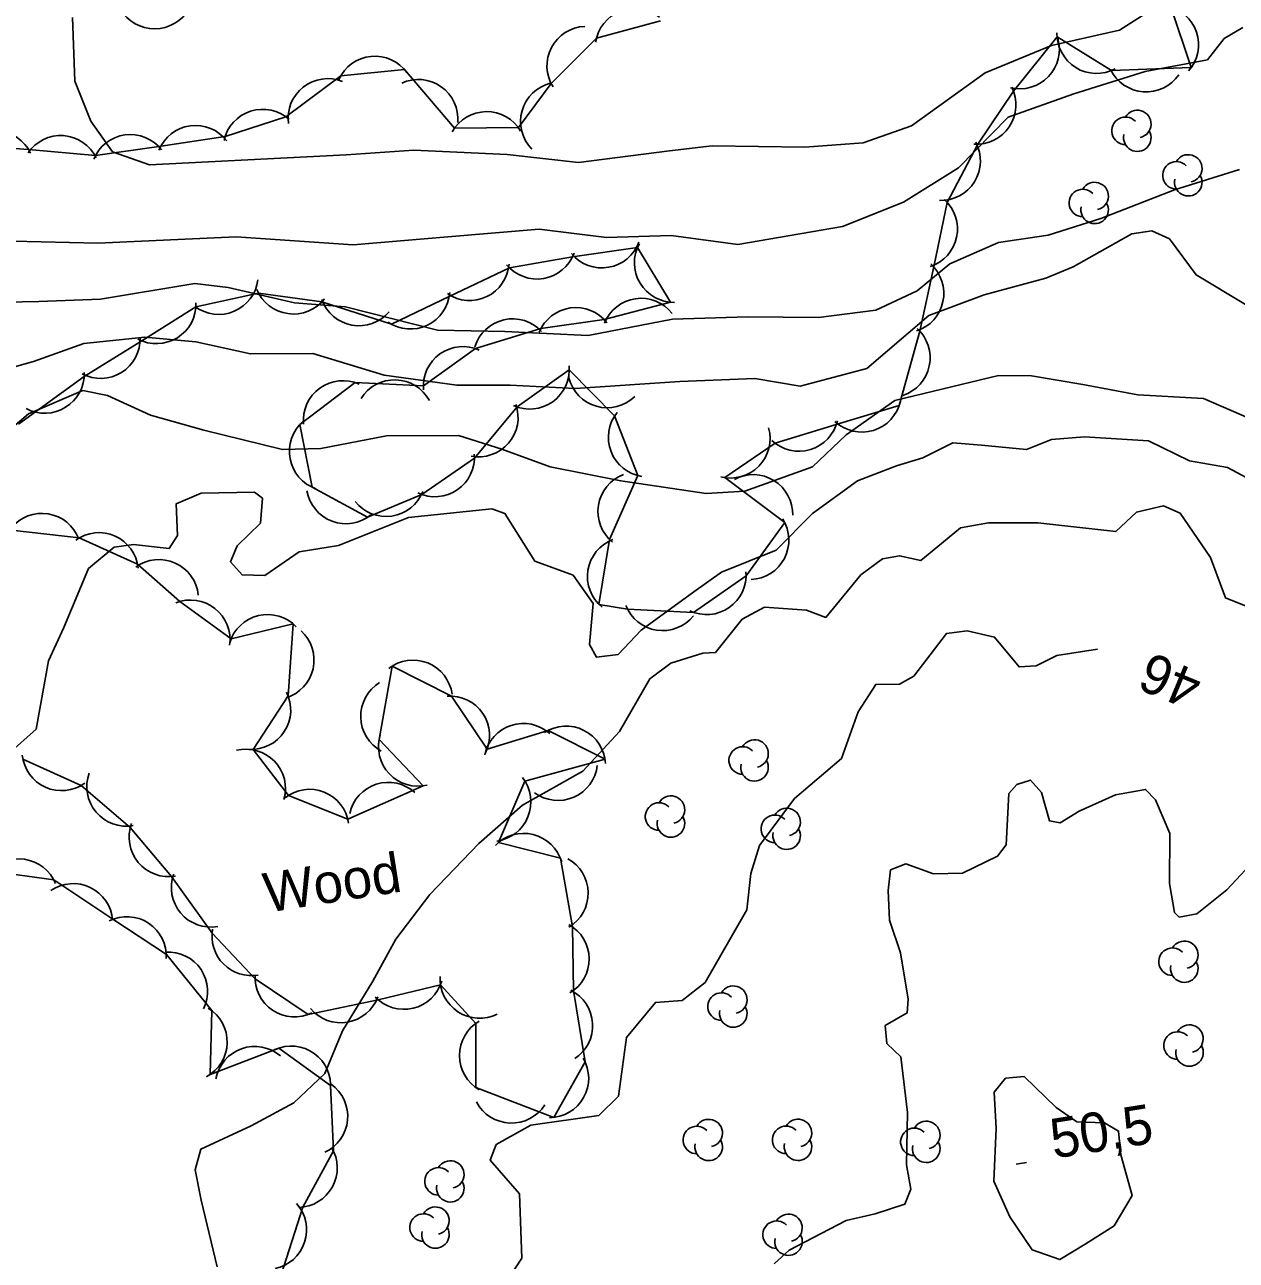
# Model space of a CAD drawing. Extents: x 646142 to 649934, y 5874075 to 5876351.
# Drawn here: x 647554.7 to 647646.7, y 5875815.2 to 5875909 of the extents above; entities that cross this region are included whole.
import ezdxf

# ---------------------------------------------------------------- set-up
doc = ezdxf.new("R2010")
doc.units = 0
for name, color, linetype in [('Niveau 1', 7, 'Continuous'), ('Niveau 2', 7, 'Continuous'), ('Niveau 3', 7, 'Continuous'), ('Niveau 44', 7, 'Continuous')]:
    doc.layers.add(name, color=color, linetype=linetype)

msp = doc.modelspace()

# ---------------------------------------------------------------- linework, layer by layer
at = {"layer": 'Niveau 1'}
for points in [[(647647.666, 5875879.126), (647644.218, 5875880.611), (647639.228, 5875880.908), (647635.048, 5875881.689), (647631.165, 5875882.327), (647628.652, 5875882.36), (647620.785, 5875880.476), (647617.094, 5875877.867), (647614.528, 5875875.43), (647609.395, 5875873.593), (647606.445, 5875873.409), (647599.963, 5875874.358), (647594.612, 5875875.422), (647590.945, 5875876.77), (647587.65, 5875877.813), (647582.173, 5875877.775), (647577.183, 5875876.811), (647574.278, 5875876.747), (647568.315, 5875878.208), (647564.266, 5875879.347), (647560.983, 5875880.849), (647559.118, 5875881.234), (647555.005, 5875879.442), (647551.197, 5875876.248)], [(647633.023, 5875826.78), (647630.595, 5875829.145), (647629.194, 5875829.003), (647628.332, 5875827.95), (647628.48, 5875825.184), (647628.29, 5875821.192), (647629.507, 5875818.478), (647631.212, 5875815.984), (647633.318, 5875815.233), (647635.244, 5875816.393), (647637.429, 5875817.807), (647638.797, 5875820.102), (647637.941, 5875823.193), (647637.771, 5875824.992), (647636.695, 5875825.62), (647634.596, 5875825.691), (647633.023, 5875826.78)]]:
    msp.add_lwpolyline(points, dxfattribs=at)
at = {"layer": 'Niveau 2'}
for points in [[(647558.344, 5875909.556), (647558.516, 5875904.723), (647559.727, 5875901.669), (647561.384, 5875899.354), (647564.18, 5875898.366), (647579.111, 5875899.123), (647584.251, 5875899.469), (647591.35, 5875899.147), (647596.751, 5875898.538), (647603.678, 5875899.411), (647606.917, 5875899.796), (647613.935, 5875899.697), (647618.384, 5875900.031), (647622.053, 5875901.325), (647627.647, 5875905.352), (647632.679, 5875907.418), (647637.854, 5875908.575), (647643.052, 5875911.928)], [(647647.21, 5875908.792), (647645.798, 5875907.958), (647644.518, 5875906.331), (647639.785, 5875905.45), (647634.383, 5875903.752), (647629.389, 5875901.98), (647625.622, 5875898.143), (647621.452, 5875895.533), (647616.81, 5875893.682), (647608.854, 5875892.302), (647603.798, 5875893.001), (647598.88, 5875892.849), (647593.772, 5875893.486), (647586.828, 5875892.899), (647579.657, 5875892.29), (647570.763, 5875892.89), (647560.249, 5875892.404), (647553.806, 5875892.56)], [(647550.678, 5875887.873), (647555.767, 5875887.984), (647560.449, 5875888.17), (647567.613, 5875889.354), (647570.164, 5875889.036), (647575.201, 5875887.877), (647579.067, 5875887.577), (647586.051, 5875885.81), (647591.159, 5875885.693), (647597.485, 5875885.413), (647603.898, 5875886.636), (647609.607, 5875886.81), (647614.992, 5875886.78), (647619.348, 5875887.335), (647622.472, 5875888.801), (647624.971, 5875890.836), (647628.652, 5875892.473), (647632.435, 5875893.028), (647636.437, 5875894.295), (647642.014, 5875896.468), (647646.963, 5875898.003)], [(647551.187, 5875882.263), (647555.366, 5875883.432), (647559.184, 5875884.795), (647563.83, 5875885.264), (647567.696, 5875884.908), (647571.843, 5875884.006), (647576.588, 5875884.027), (647582.005, 5875882.392), (647587.509, 5875881.628), (647591.568, 5875881.636), (647596.508, 5875881.389), (647604.463, 5875881.906), (647610.157, 5875882.138), (647613.584, 5875881.566), (647618.661, 5875882.883), (647623.367, 5875886.918), (647627.562, 5875888.49), (647632.242, 5875889.767), (647634.334, 5875890.609), (647638.784, 5875893.126), (647640.297, 5875893.339), (647641.64, 5875892.729), (647643.658, 5875890.007), (647647.413, 5875887.746)], [(647650.299, 5875873.111), (647646.045, 5875875.368), (647643.15, 5875875.876), (647643.15, 5875875.876), (647640.046, 5875877.392), (647635.177, 5875877.701), (647632.689, 5875877.506), (647630.768, 5875876.74), (647627.375, 5875877.083), (647625.194, 5875877.263), (647622.91, 5875876.116), (647620.916, 5875875.514), (647617.949, 5875874.356), (647614.536, 5875871.894), (647611.78, 5875869.098), (647607.609, 5875867.418), (647605.526, 5875865.949), (647601.53, 5875863.027), (647599.766, 5875861.19), (647598.135, 5875860.968), (647597.587, 5875861.942), (647597.862, 5875865.059), (647596.35, 5875867.194), (647593.456, 5875868.274), (647591.177, 5875871.877), (647590.175, 5875872.233), (647583.853, 5875871.593), (647578.527, 5875869.453), (647575.551, 5875868.98), (647572.93, 5875867.17), (647571.215, 5875867.225), (647570.322, 5875868.222), (647570.836, 5875869.418), (647572.61, 5875871.143), (647572.771, 5875873.048)], [(647572.771, 5875873.048), (647572.158, 5875873.501), (647568.117, 5875873.435), (647566.2, 5875872.612), (647566.313, 5875870.22), (647565.665, 5875869.239), (647562.958, 5875869.537), (647561.495, 5875869.332), (647559.54, 5875867.703), (647557.686, 5875863.224), (647556.501, 5875860.701), (647555.569, 5875855.514), (647553.467, 5875853.642)], [(647619.855, 5875868.433), (647621.14, 5875868.677), (647622.765, 5875868.328), (647625.773, 5875870.802), (647627.897, 5875871.188), (647631.652, 5875871.168), (647637.57, 5875870.511), (647639.137, 5875871.983), (647641.194, 5875872.477), (647642.44, 5875871.918), (647644.746, 5875868.554), (647645.888, 5875865.472), (647647.836, 5875864.699)], [(647569.324, 5875814.681), (647568.103, 5875819.749), (647567.658, 5875822.043), (647568.076, 5875823.626), (647571.891, 5875825.383), (647575.137, 5875827.139), (647577.484, 5875829.374), (647578.828, 5875832.592), (647581.143, 5875836.366), (647582.887, 5875839.568), (647585.466, 5875842.968), (647589.195, 5875846.829), (647592.503, 5875849.733), (647597.094, 5875852.31), (647599.879, 5875855.333), (647602.174, 5875859.334), (647603.768, 5875860.523), (647606.199, 5875861.283), (647607.162, 5875861.323), (647609.196, 5875863.871), (647610.873, 5875864.783), (647614.081, 5875864.536), (647615.553, 5875864), (647618.205, 5875867.238), (647619.855, 5875868.433)], [(647591.018, 5875813.14), (647592.456, 5875815.336), (647592.278, 5875820.216), (647590.048, 5875822.781), (647590.503, 5875823.966), (647593.146, 5875825.43), (647598.298, 5875826.181), (647599.805, 5875827.644), (647600.406, 5875832.091), (647602.595, 5875834.763), (647604.624, 5875834.912), (647606.368, 5875836.285), (647609.537, 5875841.791), (647609.844, 5875844.557), (647610.495, 5875846.675), (647613.166, 5875850.251), (647616.74, 5875853.291), (647617.995, 5875856.838), (647619.332, 5875858.911), (647621.147, 5875858.924), (647622.224, 5875859.546), (647624.703, 5875862.761), (647626.272, 5875862.977), (647628.36, 5875862.504), (647630.219, 5875860.242), (647631.517, 5875860.316), (647633.089, 5875861.102), (647636.165, 5875861.585)], [(647629.434, 5875850.618), (647630.049, 5875851.307), (647631.094, 5875851.64), (647631.919, 5875850.7), (647632.519, 5875848.542), (647633.326, 5875848.396), (647634.772, 5875849.282), (647637.544, 5875850.53), (647639.829, 5875850.932), (647640.582, 5875850.155), (647641.672, 5875847.592), (647641.634, 5875843.778), (647642.009, 5875841.598), (647642.383, 5875841.238), (647643.719, 5875841.487), (647645.983, 5875843.309), (647648.454, 5875845.948)], [(647611.61, 5875814.918), (647612.759, 5875815.944), (647615.189, 5875817.214), (647617.078, 5875818.201), (647619.296, 5875818.711), (647621.549, 5875819.451), (647622.009, 5875820.578), (647621.666, 5875822.419), (647621.743, 5875826.407), (647621.233, 5875830.62), (647620.172, 5875831.649), (647620.045, 5875833.001), (647621.71, 5875833.966), (647621.783, 5875834.997), (647621.224, 5875838.524), (647620.368, 5875840.996), (647620.267, 5875843.261), (647620.461, 5875844.817), (647621.608, 5875845.274), (647623.718, 5875844.521), (647625.923, 5875844.574), (647628.578, 5875845.867), (647629.233, 5875846.73), (647629.434, 5875850.618)]]:
    msp.add_lwpolyline(points, dxfattribs=at)
at = {"layer": 'Niveau 3'}
msp.add_line((647629.994, 5875822.491), (647630.784, 5875822.615), dxfattribs=at)
at = {"layer": 'Niveau 44'}
for points in [[(647584.981, 5875881.588), (647579.809, 5875881.82), (647575.603, 5875878.651), (647576.532, 5875873.887), (647580.748, 5875871.604), (647584.858, 5875873.326), (647588.854, 5875876.082), (647592.11, 5875879.972), (647596.06, 5875882.793), (647599.5, 5875879.291), (647601.267, 5875874.77), (647599.109, 5875869.921), (647598.312, 5875864.985), (647600.483, 5875864.624), (647605.503, 5875864.375), (647609.487, 5875867.149), (647612.424, 5875871.2), (647607.875, 5875874.608), (647611.688, 5875877.218), (647616.332, 5875878.633), (647621.116, 5875880.088), (647622.692, 5875885.719), (647623.765, 5875890.752), (647624.763, 5875895.503), (647627.097, 5875899.928), (647629.794, 5875903.963), (647633.102, 5875908.074), (647637.232, 5875905.523), (647643.285, 5875905.743), (647641.745, 5875910.347)], [(647602.979, 5875909.298), (647598.127, 5875907.984), (647594.676, 5875904.543), (647592.193, 5875901.188), (647587.339, 5875901.139), (647583.539, 5875905.607), (647578.71, 5875905.118), (647574.546, 5875901.996), (647569.923, 5875900.515), (647564.887, 5875899.741), (647560.079, 5875899.07), (647555, 5875899.531), (647550.158, 5875899.881)], [(647554.221, 5875878.675), (647559.217, 5875882.282), (647563.587, 5875885), (647567.706, 5875887.567), (647572.458, 5875888.62), (647577.266, 5875887.953), (647582.566, 5875886.251), (647586.941, 5875888.354), (647591.517, 5875890.536), (647596.301, 5875891.362), (647601.244, 5875892.09), (647603.74, 5875887.927), (647598.714, 5875886.611), (647593.908, 5875885.926), (647588.93, 5875884.41), (647584.981, 5875881.588)], [(647554.572, 5875853.229), (647558.997, 5875851.235), (647562.721, 5875848.038), (647565.841, 5875844.319), (647568.937, 5875840.019), (647572.197, 5875836.543), (647576.229, 5875833.841), (647581.551, 5875834.954), (647586.271, 5875836.087), (647588.956, 5875833.156), (647588.961, 5875828.301), (647594.881, 5875826.026), (647597.261, 5875830.256), (647596.369, 5875835.656), (647596.295, 5875840.51), (647595.386, 5875845.723), (647590.674, 5875846.892), (647592.684, 5875851.573), (647598.774, 5875853.219), (647594.444, 5875855.412), (647589.826, 5875854.001), (647587.108, 5875858.023), (647582.6, 5875860.298), (647581.616, 5875854.718), (647584.964, 5875851.204), (647579.239, 5875848.682), (647574.731, 5875850.481), (647572.048, 5875853.972), (647574.714, 5875858.028), (647575.095, 5875863.495), (647570.375, 5875862.361), (647566.48, 5875865.201), (647563.274, 5875868.049), (647558.843, 5875870.033), (647553.708, 5875870.627)], [(647568.907, 5875834.138), (647565.46, 5875838.408), (647561.408, 5875841.081), (647556.919, 5875844.066), (647552.111, 5875844.738)], [(647574.183, 5875814.081), (647575.825, 5875819.223), (647578.157, 5875823.48), (647577.936, 5875828.46), (647573.995, 5875831.293), (647568.783, 5875829.286), (647568.907, 5875834.138)]]:
    msp.add_lwpolyline(points, dxfattribs=at)
for centre, radius, start, end in [((647564.565, 5875911.687), 3, 218.05875, 338.03669), ((647640.843, 5875907.486), 3, 318.4909, 78.46885), ((647601.028, 5875907.221), 3, 51.27837, 171.25632), ((647597.364, 5875905.875), 3, 92.36153, 212.33947), ((647630.275, 5875907.128), 3, 256.3758, 16.35375), ((647636.094, 5875908.299), 3, 178.2933, 298.27124), ((647581.302, 5875903.608), 3, 35.78541, 155.76335), ((647577.704, 5875901.903), 3, 67.93536, 187.9133), ((647584.596, 5875901.843), 3, 354.83236, 114.81031), ((647639.876, 5875906.893), 3, 205.60472, 325.58267), ((647595.361, 5875901.655), 3, 104.29851, 224.27645), ((647626.979, 5875902.925), 3, 266.24161, 26.21955), ((647572.772, 5875899.576), 3, 47.75903, 167.73697), ((647589.784, 5875899.4), 3, 30.57029, 150.54823), ((647638.297, 5875900.944), 1.046, 44.11537, 269.80396), ((647639.197, 5875901.467), 1.046, 282.26917, 149.72626), ((647567.679, 5875898.348), 3, 37.94145, 157.91939), ((647552.452, 5875897.947), 3, 25.85391, 145.83186), ((647557.438, 5875897.584), 3, 25.85391, 145.83186), ((647562.727, 5875897.659), 3, 37.94145, 157.91939), ((647624.282, 5875898.658), 3, 268.08642, 28.06437), ((647639.197, 5875900.421), 1.046, 166.93686, 29.62122), ((647643.067, 5875898.087), 1.046, 282.26917, 149.72626), ((647642.167, 5875897.564), 1.046, 44.11537, 269.80396), ((647643.067, 5875897.041), 1.046, 166.93686, 29.62122), ((647635.057, 5875895.464), 1.046, 44.11537, 269.80396), ((647635.957, 5875895.987), 1.046, 282.26917, 149.72626), ((647622.538, 5875893.49), 3, 288.14676, 48.12471), ((647635.957, 5875894.941), 1.046, 166.93686, 29.62122), ((647593.609, 5875892.686), 3, 219.79382, 339.77176), ((647598.537, 5875893.535), 3, 219.79382, 339.77176), ((647604.005, 5875890.916), 3, 150.9486, 270.92654), ((647588.496, 5875891.056), 3, 235.67137, 355.64931), ((647621.502, 5875888.601), 3, 288.04037, 48.01831), ((647569.441, 5875890.001), 3, 233.01611, 352.99405), ((647575.104, 5875890.033), 3, 202.10499, 322.08294), ((647564.714, 5875887.78), 3, 241.92827, 1.90621), ((647580.084, 5875889.144), 3, 199.86923, 319.84717), ((647583.989, 5875888.892), 3, 235.67137, 355.64931), ((647601.51, 5875885.227), 3, 38.12219, 158.10013), ((647596.56, 5875884.523), 3, 38.12219, 158.10013), ((647591.766, 5875883.667), 3, 42.93733, 162.91528), ((647560.469, 5875885.138), 3, 241.92827, 1.90621), ((647620.464, 5875883.71), 3, 288.04037, 48.01831), ((647587.981, 5875881.564), 3, 65.54037, 185.51832), ((647556.225, 5875882.495), 3, 241.92827, 1.90621), ((647593.06, 5875882.817), 3, 245.53628, 5.51423), ((647578.87, 5875878.971), 3, 65.76942, 185.74736), ((647582.796, 5875879.036), 3, 28.33095, 148.3089), ((647598.936, 5875882.915), 3, 194.17283, 314.15078), ((647618.28, 5875881.067), 3, 226.94015, 346.91809), ((647589.171, 5875879.188), 3, 259.11886, 19.09681), ((647602.026, 5875877.672), 3, 141.34481, 261.32275), ((647577.798, 5875876.606), 3, 131.02437, 251.00232), ((647613.496, 5875879.612), 3, 226.94015, 346.91809), ((647608.31, 5875877.576), 3, 255.66032, 15.63827), ((647585.855, 5875876.156), 3, 244.58441, 4.56235), ((647601.235, 5875872.037), 3, 110.85413, 230.83208), ((647610.029, 5875871.836), 3, 358.37343, 118.35138), ((647579.096, 5875874.109), 3, 189.41423, 309.39217), ((647582.15, 5875874.656), 3, 218.4682, 338.44614), ((647556.007, 5875868.895), 3, 20.79697, 140.77491), ((647609.737, 5875869.867), 3, 272.38857, 32.36651), ((647560.338, 5875867.432), 3, 5.88351, 125.86146), ((647600.439, 5875867.101), 3, 110.85413, 230.83208), ((647564.901, 5875865.387), 3, 5.88351, 125.86146), ((647606.488, 5875867.209), 3, 244.85, 4.82794), ((647567.295, 5875862.313), 3, 351.76587, 111.74381), ((647603.153, 5875865.991), 3, 201.10829, 321.08623), ((647573.147, 5875861.213), 3, 43.51434, 163.49228), ((647573.675, 5875860.756), 3, 287.43365, 47.41159), ((647584.19, 5875857.754), 3, 8.00101, 127.97895), ((647583.219, 5875856.483), 3, 121.36592, 241.34387), ((647571.907, 5875856.968), 3, 266.68177, 26.65972), ((647587.006, 5875855.025), 3, 334.04986, 94.02781), ((647592.573, 5875852.944), 3, 47.9198, 167.89774), ((647584.567, 5875854.178), 3, 163.61981, 283.59775), ((647595.812, 5875852.743), 3, 3.13973, 123.11767), ((647609.227, 5875853.134), 1.046, 44.11537, 269.80396), ((647610.127, 5875853.657), 1.046, 282.26917, 149.72626), ((647557.509, 5875853.84), 3, 185.74551, 305.72345), ((647571.51, 5875850.992), 3, 344.02039, 103.99833), ((647610.127, 5875852.611), 1.046, 166.93686, 29.62122), ((647595.204, 5875853.096), 3, 233.56876, 353.5467), ((647562.421, 5875851.144), 3, 159.98588, 279.96382), ((647582.317, 5875848.472), 3, 47.77618, 167.75413), ((647590.141, 5875849.981), 3, 278.03018, 38.00812), ((647576.332, 5875847.944), 3, 8.2413, 128.21924), ((647603.777, 5875849.397), 1.046, 282.26917, 149.72626), ((647602.877, 5875848.874), 1.046, 44.11537, 269.80396), ((647612.567, 5875848.467), 1.046, 282.26917, 149.72626), ((647603.777, 5875848.351), 1.046, 166.93686, 29.62122), ((647611.667, 5875847.944), 1.046, 44.11537, 269.80396), ((647565.632, 5875847.311), 3, 159.98588, 279.96382), ((647592.605, 5875844.596), 3, 16.05813, 136.03607), ((647612.567, 5875847.421), 1.046, 166.93686, 29.62122), ((647554.271, 5875842.656), 3, 22.04272, 142.02067), ((647594.495, 5875843.056), 3, 300.86859, 60.84653), ((647558.389, 5875840.782), 3, 4.48196, 124.4599), ((647568.844, 5875843.479), 3, 159.98588, 279.96382), ((647562.463, 5875838.272), 3, 356.59928, 116.57722), ((647571.929, 5875839.791), 3, 169.64336, 279.85357), ((647594.569, 5875838.056), 3, 300.86859, 60.84653), ((647642.767, 5875838.377), 1.046, 282.26917, 149.72626), ((647565.599, 5875835.595), 3, 333.76562, 93.74357), ((647641.867, 5875837.854), 1.046, 44.11537, 269.80396), ((647642.767, 5875837.331), 1.046, 166.93686, 29.62122), ((647575.194, 5875836.657), 3, 176.18231, 296.16025), ((647583.5, 5875837.235), 3, 223.49431, 343.47226), ((647589.25, 5875836.553), 3, 176.58876, 296.5667), ((647594.832, 5875833.004), 3, 303.11239, 63.09033), ((647607.617, 5875834.444), 1.046, 44.11537, 269.80396), ((647608.517, 5875834.967), 1.046, 282.26917, 149.72626), ((647578.706, 5875836.214), 3, 219.8108, 339.78874), ((647608.517, 5875833.921), 1.046, 166.93686, 29.62122), ((647567.082, 5875831.757), 3, 298.53079, 58.50874), ((647590.722, 5875830.73), 3, 120.05964, 240.03758), ((647642.257, 5875831.484), 1.046, 44.11537, 269.80396), ((647643.157, 5875832.007), 1.046, 282.26917, 149.72626), ((647572.174, 5875828.415), 3, 49.45467, 169.43261), ((647574.936, 5875828.445), 3, 354.28938, 114.26733), ((647643.157, 5875830.961), 1.046, 166.93686, 29.62122), ((647594.534, 5875829.005), 3, 270.6383, 30.61625), ((647576.234, 5875826.103), 3, 294.71779, 54.69574), ((647591.675, 5875828.594), 3, 207.67357, 327.65152), ((647605.747, 5875824.314), 1.046, 44.11537, 269.80396), ((647606.647, 5875824.837), 1.046, 282.26917, 149.72626), ((647612.527, 5875824.324), 1.046, 44.11537, 269.80396), ((647613.427, 5875824.847), 1.046, 282.26917, 149.72626), ((647622.267, 5875824.174), 1.046, 44.11537, 269.80396), ((647623.167, 5875824.697), 1.046, 282.26917, 149.72626), ((647606.647, 5875823.791), 1.046, 166.93686, 29.62122), ((647613.427, 5875823.801), 1.046, 166.93686, 29.62122), ((647623.167, 5875823.651), 1.046, 166.93686, 29.62122), ((647575.444, 5875822.198), 3, 271.28578, 31.26372), ((647586.127, 5875821.174), 1.046, 44.11537, 269.80396), ((647587.027, 5875821.697), 1.046, 282.26917, 149.72626), ((647587.027, 5875820.651), 1.046, 166.93686, 29.62122), ((647573.108, 5875817.486), 3, 281.75414, 41.73209), ((647584.997, 5875817.664), 1.046, 44.11537, 269.80396), ((647585.897, 5875818.187), 1.046, 282.26917, 149.72626), ((647612.707, 5875817.647), 1.046, 282.26917, 149.72626), ((647585.897, 5875817.141), 1.046, 166.93686, 29.62122), ((647611.807, 5875817.124), 1.046, 44.11537, 269.80396), ((647612.707, 5875816.601), 1.046, 166.93686, 29.62122)]:
    msp.add_arc(centre, radius, start, end, dxfattribs=at)

# ---------------------------------------------------------------- texts
at = {"layer": 'Niveau 2'}
msp.add_text('46', height=3, rotation=157.35096, dxfattribs=at).set_placement((647644.33, 5875859.69))
at = {"layer": 'Niveau 3'}
msp.add_text('50,5 ', height=3, rotation=8.9405, dxfattribs=at).set_placement((647632.84, 5875822.9))
at = {"layer": 'Niveau 44'}
msp.add_text('Wood', height=3, rotation=8.9405, dxfattribs=at).set_placement((647573.11, 5875841.57))

doc.saveas('drawing.dxf')
